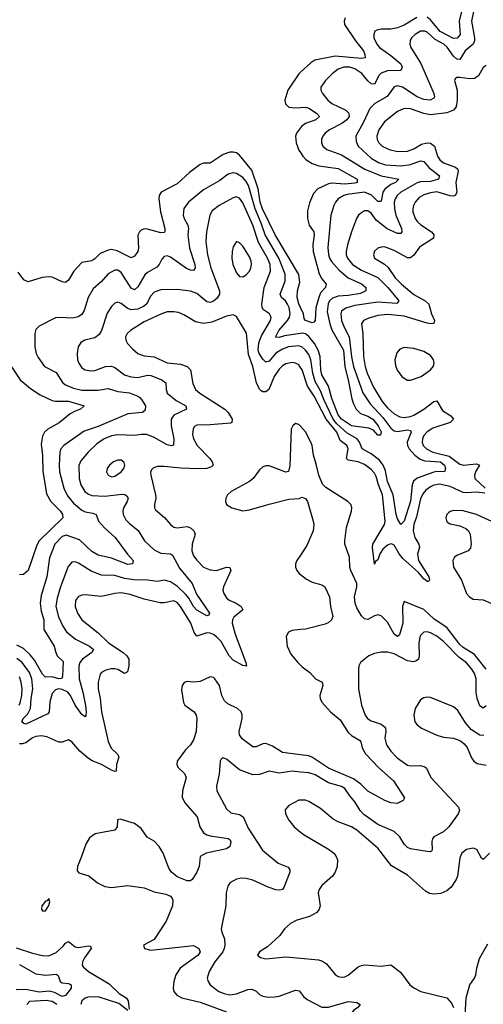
# Model space of a CAD drawing. Header units: inches. Extents: x 1843162 to 1959474, y 907081 to 1016326.
# Tile 496 of 656: x 1888292 to 1891112, y 1001931 to 1007919. Entities that reach past the tile are written whole.
import ezdxf

# ---------------------------------------------------------------- set-up
doc = ezdxf.new("R2010")
doc.units = ezdxf.units.IN
doc.header["$MEASUREMENT"] = 0
doc.layers.add('B8080', color=7, linetype='Continuous')
doc.layers.add('B8090', color=7, linetype='Continuous')

msp = doc.modelspace()

# ---------------------------------------------------------------- linework, layer by layer
at = {"layer": 'B8080', "color": 5}
for points, elevation in [([(1890000, 1007600), (1889989.1, 1007590), (1889923.1, 1007490), (1889905, 1007430), (1889908, 1007408), (1889928.2, 1007388.2), (1889963.5, 1007383.5), (1890000, 1007385.1)], 420), ([(1890000, 1007261.3), (1889975.3, 1007230), (1889968.8, 1007210), (1889972.8, 1007170), (1889990, 1007126.7), (1890000, 1007110.9)], 420), ([(1890000, 1006169.3), (1889990, 1006190.9), (1889980.6, 1006230), (1889982.7, 1006270), (1889996, 1006324), (1889988.9, 1006370), (1889845.6, 1006610), (1889768.6, 1006768.6), (1889755.7, 1006810), (1889742.1, 1006890), (1889704.9, 1007004.9), (1889630, 1007095.9), (1889610, 1007109.2), (1889590, 1007114.5), (1889570, 1007114), (1889530, 1007100.5), (1889450, 1007046.5), (1889410, 1007047.2), (1889390, 1007038.5), (1889325.6, 1006990), (1889250, 1006920.2), (1889153.1, 1006870), (1889140.2, 1006850), (1889139, 1006830), (1889149.1, 1006750), (1889175.4, 1006650), (1889174.6, 1006630), (1889170, 1006625.1), (1889150, 1006623.2), (1889070, 1006645.9), (1889050, 1006646.5), (1889030, 1006638.7), (1889020.8, 1006630), (1889010.9, 1006609.1), (1889015, 1006530), (1889011.6, 1006510), (1888990, 1006482), (1888970, 1006471.8), (1888885.8, 1006514.2), (1888850, 1006520.9), (1888830, 1006517.8), (1888782.2, 1006497.8), (1888750, 1006465.8), (1888730, 1006453.3), (1888670, 1006441.7), (1888620.9, 1006390), (1888590, 1006335.4), (1888570, 1006321.7), (1888550, 1006325.1), (1888490, 1006352.9), (1888470, 1006355.6), (1888428.5, 1006351.5), (1888344.4, 1006324.4), (1888316.6, 1006336.6), (1888283, 1006383)], 420), ([(1890000, 1006010.7), (1889903.6, 1005996.4), (1889870, 1005985.7), (1889848.6, 1005988.6), (1889868.5, 1006030), (1889921.3, 1006090), (1889932.9, 1006110), (1889936.6, 1006130), (1889930.9, 1006169.1), (1889921.7, 1006190), (1889909, 1006209), (1889884.5, 1006230), (1889876.2, 1006250), (1889906, 1006330), (1889907.5, 1006372.5), (1889867.5, 1006470), (1889784.1, 1006610), (1889761.4, 1006681.4), (1889723.6, 1006770), (1889683.9, 1006910), (1889670, 1006935.9), (1889650, 1006959.3), (1889610, 1006984.4), (1889590, 1006987.3), (1889560.8, 1006979.2), (1889510, 1006940.4), (1889410, 1006883.7), (1889319.2, 1006810), (1889289.6, 1006770.5), (1889286.7, 1006730), (1889292.5, 1006710), (1889314.3, 1006670), (1889318.3, 1006650), (1889315, 1006610), (1889324.6, 1006530), (1889357.7, 1006430), (1889359.8, 1006410), (1889350, 1006393.7), (1889330, 1006396.3), (1889306.5, 1006406.5), (1889210, 1006475), (1889190, 1006483.5), (1889170, 1006479.7), (1889156.2, 1006463.8), (1889140.7, 1006430), (1889126.2, 1006413.8), (1889070, 1006382.3), (1889053.2, 1006366.8), (1889010, 1006293.8), (1888990, 1006276.2), (1888970, 1006286.3), (1888910, 1006382.6), (1888890, 1006395.2), (1888870, 1006396.8), (1888830, 1006374.4), (1888790, 1006327.8), (1888738.1, 1006281.9), (1888709.5, 1006230.5), (1888685.2, 1006150), (1888670, 1006127.4), (1888647.8, 1006112.2), (1888615.4, 1006104.6), (1888531.1, 1006108.9), (1888510, 1006105.3), (1888410, 1006055.1), (1888390, 1006034.3), (1888384.3, 1006010), (1888384.7, 1005930), (1888393.2, 1005890), (1888405, 1005865), (1888443.1, 1005810), (1888513.1, 1005773.1), (1888553, 1005713), (1888570, 1005698.5), (1888618.4, 1005678.4), (1888670, 1005666.5), (1888770, 1005665.6), (1888830, 1005676.6), (1888890, 1005657.5), (1888960.3, 1005650), (1889010.6, 1005630.6), (1889021.9, 1005621.9), (1889033.8, 1005610), (1889056.5, 1005570), (1889055.3, 1005544.7), (1889038.8, 1005530), (1888950, 1005523.2), (1888770, 1005445), (1888683.7, 1005416.3), (1888560.7, 1005330), (1888543.2, 1005310), (1888536.3, 1005290), (1888532.4, 1005210), (1888535, 1005170), (1888560.9, 1005070), (1888583.5, 1005023.5), (1888618.5, 1004978.5), (1888670, 1004937.4), (1888690, 1004925.5), (1888737.7, 1004917.7), (1888757.7, 1004910), (1888771, 1004870), (1888808, 1004828), (1888873.2, 1004770), (1888947.9, 1004667.9), (1888981.6, 1004630), (1888977.3, 1004610), (1888950, 1004605.5), (1888850, 1004643.8), (1888770, 1004663.2), (1888730, 1004685.6), (1888655, 1004755), (1888575.4, 1004784.6), (1888550, 1004775.8), (1888505.8, 1004730), (1888473.5, 1004646.5), (1888456.3, 1004530), (1888421.8, 1004418.2), (1888417.1, 1004370), (1888423.1, 1004323.1), (1888439.2, 1004270), (1888439.2, 1004210), (1888502.6, 1004110), (1888511.1, 1004070), (1888520.4, 1004050), (1888555.8, 1004015.8), (1888553.4, 1003926.6), (1888547.8, 1003912.2), (1888530, 1003911.4), (1888490, 1003923.1), (1888450, 1003919.8), (1888444.2, 1003924.2), (1888430, 1003939.2), (1888383.2, 1004023.2), (1888356.2, 1004056.2), (1888314.9, 1004094.9), (1888275.4, 1004115.4)], 440), ([(1890000, 1005931.3), (1889990, 1005935.2), (1889927.6, 1005930), (1889890, 1005916), (1889850, 1005892.1), (1889810, 1005842.7), (1889790, 1005837.3), (1889770, 1005855.5), (1889748.8, 1005888.8), (1889742.6, 1005910), (1889746.7, 1005953.3), (1889763.6, 1005996.4), (1889818.1, 1006090), (1889822.2, 1006110), (1889812.4, 1006130), (1889775.2, 1006155.2), (1889766.5, 1006170), (1889764.7, 1006190), (1889778.5, 1006290), (1889817.6, 1006390), (1889815.8, 1006430), (1889799.5, 1006470), (1889744.1, 1006564.1), (1889710.8, 1006670), (1889650, 1006805.3), (1889630, 1006834.8), (1889610, 1006842.5), (1889590, 1006836.5), (1889504.9, 1006790), (1889463.3, 1006756.6), (1889449.4, 1006730), (1889427.6, 1006630), (1889423.3, 1006570), (1889435, 1006490), (1889455.5, 1006410), (1889507.3, 1006270), (1889507.8, 1006250), (1889493.7, 1006226.3), (1889470, 1006207.7), (1889450, 1006200.2), (1889430, 1006203.4), (1889370, 1006253.6), (1889330, 1006267.4), (1889250, 1006278.7), (1889150, 1006275.7), (1889110, 1006262.2), (1889090, 1006239.8), (1889062.8, 1006190), (1889045.3, 1006174.7), (1889010, 1006158.6), (1888970, 1006154.3), (1888945.3, 1006165.3), (1888910, 1006193.8), (1888890, 1006201.5), (1888870, 1006195.1), (1888850, 1006174.3), (1888824.6, 1006135.4), (1888788.7, 1006030), (1888775.9, 1006004.1), (1888750, 1005984.2), (1888688.7, 1005971.3), (1888663.6, 1005956.4), (1888647.2, 1005930), (1888641.5, 1005890), (1888644.2, 1005850), (1888652.4, 1005830), (1888670, 1005802.8), (1888690.2, 1005790.2), (1888724.5, 1005784.5), (1888750, 1005786), (1888814.5, 1005810), (1888850, 1005812.9), (1888870, 1005804.8), (1888930, 1005760.1), (1888967.1, 1005747.1), (1889010, 1005744.1), (1889070, 1005756.8), (1889090, 1005755.5), (1889156, 1005730), (1889181.5, 1005710), (1889182.5, 1005670), (1889188.7, 1005648.7), (1889243.8, 1005603.8), (1889302.4, 1005570), (1889307.2, 1005550), (1889230, 1005514.7), (1889212.5, 1005490), (1889213.1, 1005450), (1889230.2, 1005369.8), (1889227.3, 1005332.7), (1889213.2, 1005326.8), (1889190, 1005333.8), (1889110, 1005379), (1889064.4, 1005395.6), (1889030, 1005396.1), (1888990, 1005389.8), (1888890, 1005393.8), (1888850, 1005388.8), (1888806, 1005370), (1888760.9, 1005339.1), (1888708.4, 1005290), (1888664.1, 1005235.9), (1888651.8, 1005208.2), (1888652.9, 1005130), (1888665, 1005090), (1888688.7, 1005050), (1888710, 1005033.1), (1888730, 1005024.8), (1888810, 1005021), (1888913.2, 1005033.2), (1888931.7, 1005031.7), (1888943.6, 1005023.6), (1888951, 1005010), (1888945.5, 1004990), (1888923.5, 1004950), (1888919, 1004930), (1888921, 1004910), (1888937.4, 1004877.4), (1888957, 1004857), (1889013.6, 1004813.6), (1889050.9, 1004750), (1889110, 1004695.8), (1889150, 1004674), (1889210, 1004670.2), (1889222.5, 1004662.5), (1889264.3, 1004584.3), (1889340.8, 1004490), (1889366.5, 1004426.5), (1889446, 1004310), (1889442.5, 1004297.5), (1889430, 1004292.8), (1889370, 1004328.6), (1889350, 1004350.8), (1889320.8, 1004400.8), (1889302.7, 1004422.7), (1889252.6, 1004472.6), (1889210, 1004500.6), (1889170, 1004510.7), (1889130, 1004502.6), (1889070, 1004510.9), (1888987.2, 1004512.8), (1888930, 1004521.3), (1888870, 1004538.8), (1888790, 1004541.4), (1888726.1, 1004566.1), (1888650, 1004614.6), (1888630, 1004622.8), (1888610, 1004619.8), (1888586.9, 1004593.1), (1888541.2, 1004470), (1888519.4, 1004400.6), (1888512.8, 1004350), (1888528.7, 1004288.7), (1888554.3, 1004230), (1888576, 1004196), (1888631.5, 1004151.5), (1888716.9, 1004110), (1888741.6, 1004090), (1888731.2, 1004070), (1888673.6, 1004030), (1888658.4, 1004010), (1888652, 1003988), (1888653.7, 1003910), (1888676.6, 1003830), (1888692.2, 1003747.8), (1888697, 1003710), (1888694.5, 1003685.5), (1888690, 1003679.6), (1888670, 1003694), (1888630, 1003751.3), (1888600.3, 1003810), (1888585.2, 1003830), (1888550, 1003845.6), (1888530, 1003849.1), (1888510, 1003844.5), (1888490, 1003822.2), (1888476.3, 1003770), (1888470.8, 1003710), (1888462.5, 1003697.5), (1888330, 1003635), (1888318.2, 1003638.2), (1888306, 1003650), (1888312.4, 1003670), (1888341.8, 1003698.2), (1888357, 1003730), (1888361, 1003790), (1888371.2, 1003850), (1888366.3, 1003910), (1888351.6, 1003950), (1888307.2, 1004010), (1888274.5, 1004034.5)], 460), ([(1890000, 1005804.6), (1889990, 1005819.4), (1889970, 1005831.1), (1889950, 1005834.6), (1889910, 1005826.8), (1889890, 1005814.9), (1889870, 1005793.9), (1889840.8, 1005750), (1889807.1, 1005670), (1889790, 1005656.1), (1889770, 1005655.8), (1889761.5, 1005661.5), (1889750, 1005671.5), (1889731.6, 1005710), (1889709.4, 1005810), (1889683.8, 1005883.8), (1889671.9, 1006011.9), (1889610, 1006113.6), (1889590, 1006123.5), (1889550, 1006116), (1889460, 1006080), (1889410, 1006072), (1889362.1, 1006082.1), (1889290, 1006124.4), (1889257.7, 1006137.7), (1889230, 1006143), (1889190, 1006141.9), (1889150, 1006129.1), (1889050, 1006081.1), (1888966.7, 1006030), (1888945.3, 1006010), (1888936.5, 1005990), (1888938, 1005970), (1888947.4, 1005950), (1888977.3, 1005917.3), (1889010.2, 1005890.2), (1889050, 1005874.7), (1889110, 1005868.8), (1889190, 1005832.6), (1889270, 1005824.1), (1889311.6, 1005810), (1889330.2, 1005790), (1889345.9, 1005705.9), (1889362, 1005670), (1889387.5, 1005647.5), (1889539, 1005550), (1889559.3, 1005530), (1889583.8, 1005490), (1889582.6, 1005470), (1889574, 1005466), (1889450, 1005454.8), (1889370, 1005453.5), (1889355.3, 1005444.7), (1889348.2, 1005431.8), (1889344, 1005396), (1889348.8, 1005370), (1889371.4, 1005330), (1889448.8, 1005250), (1889462.6, 1005230), (1889469.2, 1005210), (1889459.6, 1005200.4), (1889430.8, 1005189.2), (1889372.7, 1005187.3), (1889271.3, 1005191.3), (1889170, 1005202.2), (1889130, 1005201), (1889106.8, 1005193.2), (1889096.3, 1005183.7), (1889088.7, 1005170), (1889088.8, 1005150), (1889119.1, 1005030), (1889120.2, 1005010), (1889111.1, 1004970), (1889112.2, 1004950), (1889118.3, 1004938.3), (1889172.6, 1004892.6), (1889208.4, 1004850), (1889230, 1004833), (1889250, 1004828.2), (1889310, 1004836.2), (1889330, 1004828.7), (1889350.8, 1004810.8), (1889358.6, 1004790), (1889341.6, 1004730), (1889338.4, 1004690), (1889350, 1004658.5), (1889370, 1004632.1), (1889410, 1004589.4), (1889450, 1004572.7), (1889490, 1004569.6), (1889550, 1004589.3), (1889570, 1004588.4), (1889576.1, 1004570), (1889531.5, 1004470), (1889527.8, 1004450), (1889532.8, 1004430), (1889550, 1004402.8), (1889565.2, 1004390), (1889609, 1004370), (1889639, 1004350), (1889648.9, 1004330), (1889594.5, 1004285.5), (1889586.1, 1004270), (1889584.1, 1004250), (1889602.3, 1004182.3), (1889668, 1004010), (1889671.8, 1003988.2), (1889650, 1003992), (1889590, 1004025), (1889566.6, 1004050), (1889517.4, 1004137.4), (1889490, 1004166.4), (1889470, 1004179.9), (1889450, 1004188.6), (1889430, 1004190.4), (1889369.4, 1004169.4), (1889352.6, 1004192.6), (1889334, 1004250), (1889270, 1004350.7), (1889250, 1004374.2), (1889230, 1004384.5), (1889170, 1004372.7), (1889147.2, 1004372.8), (1889050, 1004394.6), (1888963.3, 1004423.3), (1888910, 1004433), (1888870.6, 1004429.4), (1888790, 1004411.9), (1888690, 1004421.1), (1888670, 1004419.8), (1888650, 1004412), (1888632.5, 1004387.5), (1888630.2, 1004350), (1888643.2, 1004310), (1888670, 1004270.2), (1888770, 1004191), (1888831.8, 1004130), (1888921.7, 1004070), (1888943.5, 1004050), (1888955.1, 1004030), (1888955.7, 1003990), (1888947.6, 1003952.4), (1888930, 1003943.7), (1888890, 1003966.9), (1888870, 1003972.3), (1888847.7, 1003972.3), (1888816, 1003964), (1888790.4, 1003950), (1888781.8, 1003938.2), (1888768.7, 1003891.3), (1888768.8, 1003850), (1888781.6, 1003790), (1888790.7, 1003710), (1888829.6, 1003530), (1888848.8, 1003488.8), (1888888.9, 1003450), (1888894.1, 1003434.1), (1888881.5, 1003390), (1888878.8, 1003350), (1888870, 1003348), (1888850, 1003355.3), (1888790.6, 1003390.6), (1888732.4, 1003412.4), (1888710, 1003426), (1888657.2, 1003470), (1888610, 1003527.1), (1888590, 1003538.9), (1888550, 1003525.1), (1888530, 1003525.1), (1888458, 1003558), (1888424.2, 1003564.2), (1888390, 1003559.9), (1888370, 1003551.8), (1888330, 1003521.6), (1888310, 1003514.3), (1888290, 1003516)], 480), ([(1888230, 1005826.7), (1888295.8, 1005730), (1888357.3, 1005677.3), (1888417.4, 1005637.4), (1888490, 1005603.1), (1888510, 1005599.1), (1888590, 1005598.7), (1888684, 1005570), (1888662.8, 1005550), (1888630, 1005539.3), (1888598.6, 1005521.4), (1888533, 1005467), (1888463.1, 1005430), (1888443.1, 1005410), (1888430, 1005387), (1888423.1, 1005336.9), (1888430.7, 1005269.3), (1888433.1, 1005173.1), (1888456.2, 1005036.2), (1888482, 1004990), (1888540.2, 1004930), (1888552.5, 1004910), (1888555.2, 1004890), (1888411.2, 1004750), (1888396.9, 1004723.1), (1888344.2, 1004570), (1888315.5, 1004544.5), (1888290, 1004543.8)], 420), ([(1890000, 1005446.3), (1889990, 1005457.6), (1889970, 1005462.9), (1889953.4, 1005450), (1889942.4, 1005430), (1889934.9, 1005205.1), (1889927.7, 1005172.3), (1889910, 1005167.3), (1889810, 1005206.4), (1889790, 1005206.4), (1889770, 1005199.2), (1889750, 1005181.5), (1889711.4, 1005128.6), (1889690.1, 1005109.9), (1889578.3, 1005050), (1889555.8, 1005030), (1889545.2, 1005010), (1889543.9, 1004990), (1889550.3, 1004970), (1889582.4, 1004950), (1889650, 1004932.9), (1889690, 1004938.1), (1889810, 1004973.7), (1889930, 1005002.3), (1889991.7, 1005008.3), (1890000, 1005011.3)], 520), ([(1890000, 1004663.3), (1889978.4, 1004630), (1889970.4, 1004610), (1889970.4, 1004590), (1889978, 1004570), (1889991.8, 1004551.8), (1890000, 1004545.2)], 520), ([(1890000, 1004209.9), (1889950, 1004203.7), (1889926.1, 1004193.9), (1889912.5, 1004167.5), (1889919.7, 1004110), (1889940.5, 1004060.5), (1889983.5, 1004010), (1890000, 1003994)], 520), ([(1888289.4, 1003750), (1888295.5, 1003764.5), (1888304.5, 1003810), (1888306.3, 1003850), (1888301.6, 1003890), (1888290, 1003922.2)], 480), ([(1890000, 1003449.1), (1889890, 1003463.2), (1889830, 1003500.7), (1889790, 1003518.3), (1889770, 1003515.6), (1889730, 1003496.2), (1889710, 1003496.8), (1889644.8, 1003544.8), (1889628.2, 1003570), (1889626.9, 1003590), (1889646.1, 1003670), (1889646.1, 1003690), (1889639.8, 1003710), (1889616.4, 1003730), (1889557.8, 1003757.8), (1889537, 1003777), (1889521.9, 1003810), (1889508.2, 1003870), (1889478.7, 1003910), (1889470, 1003917.8), (1889450, 1003923.5), (1889390, 1003893.7), (1889350.6, 1003890.6), (1889310, 1003895.4), (1889291.7, 1003888.3), (1889280.3, 1003870), (1889277.2, 1003842.8), (1889287.5, 1003767.5), (1889296.3, 1003750), (1889352.4, 1003710), (1889365.3, 1003690), (1889370.2, 1003670), (1889365, 1003590), (1889350, 1003539.6), (1889331.3, 1003510), (1889300.7, 1003479.3), (1889250.3, 1003410), (1889247.7, 1003390), (1889253.7, 1003373.7), (1889295.1, 1003335.1), (1889304.2, 1003310), (1889281.4, 1003230), (1889279.3, 1003190), (1889296.2, 1003156.2), (1889370.6, 1003070.6), (1889387.8, 1003010), (1889410, 1002974.3), (1889430, 1002961.4), (1889450, 1002955.8), (1889559.8, 1002939.8), (1889571.9, 1002931.9), (1889576.4, 1002916.4), (1889571.2, 1002890), (1889550, 1002876.5), (1889425.5, 1002850), (1889390.4, 1002830), (1889383.7, 1002770), (1889367, 1002730), (1889340.4, 1002690), (1889330, 1002683.1), (1889310, 1002681.4), (1889250, 1002707.2), (1889215.4, 1002735.4), (1889199.6, 1002759.6), (1889163.8, 1002850), (1889141.2, 1002890), (1889110, 1002923.6), (1889068.1, 1002948.1), (1889030, 1003000.9), (1888990, 1003030.4), (1888903.7, 1003056.3), (1888887.8, 1003052.2), (1888884.6, 1003010), (1888870.2, 1002989.8), (1888751.9, 1002968.1), (1888715.9, 1002944.1), (1888694.2, 1002905.8), (1888669, 1002830), (1888643.1, 1002770), (1888642.4, 1002742.4), (1888651, 1002730), (1888712.5, 1002712.5), (1888764.4, 1002670), (1888810, 1002646.7), (1888850, 1002640.9), (1888950, 1002652.9), (1889050, 1002638.6), (1889110, 1002614.7), (1889180.4, 1002600.4), (1889208.5, 1002588.5), (1889218.3, 1002578.3), (1889224.1, 1002564.1), (1889220.9, 1002530), (1889183.7, 1002436.3), (1889110, 1002325.4), (1889044.9, 1002290), (1889051, 1002270), (1889090, 1002260.9), (1889330, 1002287.6), (1889350, 1002287.8), (1889382.3, 1002270), (1889390.2, 1002250), (1889376.9, 1002230), (1889268.8, 1002150), (1889240.8, 1002110), (1889228.9, 1002070), (1889225.4, 1002030), (1889230.2, 1002010), (1889247.3, 1001987.3), (1889278.4, 1001970), (1889390, 1001943.4), (1889550, 1001885.3)], 520), ([(1890000, 1003344), (1889950, 1003348.4), (1889870, 1003337.4), (1889810, 1003349.7), (1889750, 1003329.8), (1889710, 1003326.8), (1889630, 1003356.3), (1889550, 1003421.6), (1889530, 1003429.3), (1889518.5, 1003421.5), (1889510.5, 1003409.5), (1889506.3, 1003330), (1889490, 1003258), (1889490.3, 1003230.3), (1889550, 1003119.1), (1889576.5, 1003096.5), (1889630, 1003084.7), (1889652.1, 1003072.1), (1889681.6, 1003001.6), (1889768.8, 1002868.8), (1889863.2, 1002790), (1889924.6, 1002764.6), (1889935.6, 1002750), (1889935.3, 1002735.3), (1889898.6, 1002641.4), (1889890, 1002629.8), (1889874.7, 1002625.3), (1889850, 1002627.9), (1889803.1, 1002643.1), (1889710, 1002686.6), (1889670, 1002697), (1889641.8, 1002698.2), (1889610, 1002692.6), (1889570, 1002669.3), (1889558.4, 1002650), (1889547.4, 1002610), (1889546.7, 1002530), (1889518.4, 1002390), (1889522, 1002370), (1889538.7, 1002330), (1889540.4, 1002290), (1889536.1, 1002270), (1889526.9, 1002250), (1889478.9, 1002190), (1889443.5, 1002130), (1889433, 1002090), (1889438.2, 1002070), (1889451.3, 1002050), (1889502.7, 1002010), (1889536.5, 1001996.5), (1889570, 1001989.5), (1889610, 1001994.1), (1889679.4, 1002020.6), (1889703.1, 1002023.1), (1889730, 1002011), (1889750, 1001990.2), (1889770, 1001979.7), (1889804.5, 1001975.5), (1889842.7, 1001977.3), (1889870, 1001980.7), (1889970, 1002016.5), (1889992.3, 1002012.3), (1890000, 1002002)], 540), ([(1890000, 1003173.4), (1889990, 1003173.5), (1889930, 1003139.6), (1889906.7, 1003113.3), (1889908.7, 1003090), (1889930, 1003050.7), (1889960.5, 1003010), (1890000, 1002978.7)], 560), ([(1890000, 1002449.1), (1889977.2, 1002442.8), (1889938.2, 1002421.8), (1889902, 1002390), (1889874, 1002350), (1889799.3, 1002280.7), (1889750.8, 1002250), (1889738.8, 1002230), (1889755.9, 1002215.9), (1889790, 1002207.2), (1889910, 1002220.3), (1890000, 1002211.6)], 560), ([(1888270, 1002274.6), (1888370, 1002241.7), (1888430, 1002227), (1888470, 1002225.7), (1888513.3, 1002246.7), (1888555.9, 1002284.1), (1888570, 1002302.2), (1888590, 1002313.4), (1888630, 1002279.8), (1888650, 1002277), (1888710, 1002286.9), (1888723.8, 1002283.8), (1888726.9, 1002270), (1888685.9, 1002214.1), (1888674.6, 1002190), (1888672.2, 1002170), (1888678.4, 1002158.4), (1888709.7, 1002129.7), (1888836.3, 1002056.3), (1888896.3, 1001996.3), (1888938.9, 1001970), (1888951.4, 1001951.4), (1888958.4, 1001901.6)], 480), ([(1888290, 1002172.7), (1888390, 1002116.4), (1888450, 1002107.6), (1888514.8, 1002114.8), (1888525.9, 1002105.9), (1888537.4, 1002070), (1888550, 1002061.6), (1888590, 1002057.8), (1888605.7, 1002050), (1888604.2, 1002030), (1888570, 1001984.8), (1888550, 1001979), (1888503.1, 1002003.1), (1888471, 1002011), (1888410, 1002004.1), (1888330, 1002021.6), (1888270, 1002019.5)], 460), ([(1888518, 1001930), (1888490, 1001948.1), (1888453.9, 1001953.9), (1888352.4, 1001947.6), (1888336.2, 1001930)], 480), ([(1888950, 1001893.3), (1888895.1, 1001935.1), (1888770, 1001977.6), (1888706.2, 1001973.8), (1888690, 1001968), (1888670, 1001951.6), (1888664.1, 1001930)], 480)]:
    msp.add_lwpolyline(points, dxfattribs=dict(at, elevation=elevation))
for points, elevation in [([(1889610, 1006569.4), (1889590, 1006537.2), (1889584.2, 1006510), (1889582, 1006470), (1889587.6, 1006430), (1889610, 1006380.4), (1889630, 1006357.1), (1889650, 1006355.8), (1889670, 1006367.2), (1889689.7, 1006390), (1889698, 1006410), (1889702, 1006430), (1889699.8, 1006450), (1889690, 1006476.9), (1889650, 1006542.4), (1889630, 1006562.9)], 480), ([(1888890, 1005240.4), (1888862.4, 1005230), (1888837.4, 1005210), (1888824.4, 1005190), (1888820.9, 1005170), (1888830, 1005148.5), (1888850, 1005139.6), (1888870, 1005143.2), (1888910, 1005169.1), (1888925.7, 1005190), (1888931.1, 1005210), (1888926.9, 1005226.9), (1888910, 1005239.7)], 480), ([(1888470, 1002574), (1888458.8, 1002561.2), (1888450, 1002558), (1888427.6, 1002530), (1888423.8, 1002510), (1888430, 1002498.8), (1888450, 1002500.5), (1888470, 1002531.3), (1888474.7, 1002554.7)], 520)]:
    msp.add_lwpolyline(points, close=True, dxfattribs=dict(at, elevation=elevation))
at = {"layer": 'B8090', "color": 5}
for points, elevation in [([(1891052.2, 1007970), (1891040.1, 1007910), (1891058.8, 1007810), (1891058.6, 1007790), (1891050.1, 1007769.9), (1891000.9, 1007730), (1890970, 1007676.8), (1890950, 1007678.7), (1890930, 1007696.7), (1890891.5, 1007751.5), (1890872.5, 1007770), (1890818.6, 1007798.6), (1890770, 1007842.7), (1890755.4, 1007850), (1890730, 1007849), (1890697.8, 1007830), (1890675.8, 1007810), (1890666.3, 1007790), (1890664.3, 1007770), (1890670.2, 1007750), (1890732, 1007652), (1890811.3, 1007470), (1890814.3, 1007450), (1890810, 1007442), (1890789.2, 1007430.8), (1890750, 1007434.9), (1890709.8, 1007450), (1890619.8, 1007510), (1890590, 1007516.5), (1890570, 1007510.7), (1890527.2, 1007452.8), (1890452.6, 1007410), (1890421.2, 1007378.8), (1890383.6, 1007296.4), (1890336.8, 1007210), (1890337.7, 1007177.7), (1890351.6, 1007150), (1890430, 1007077.4), (1890475, 1007050), (1890516.4, 1007036.4), (1890610, 1007030.4), (1890670, 1007038.4), (1890730, 1007060.4), (1890750, 1007057.1), (1890781.1, 1007021.1), (1890845.6, 1006970), (1890839, 1006950), (1890832.7, 1006947.3), (1890790, 1006936.1), (1890730, 1006932.5), (1890710, 1006926.9), (1890610.8, 1006870), (1890588.4, 1006850), (1890575.5, 1006830), (1890569.7, 1006810.3), (1890571.4, 1006770), (1890579.9, 1006730), (1890614.1, 1006650), (1890616.6, 1006630), (1890610, 1006619.7), (1890590, 1006618.5), (1890527.9, 1006647.9), (1890460.9, 1006700.9), (1890430, 1006742.2), (1890410, 1006756.8), (1890390, 1006756.5), (1890370, 1006745.7), (1890353.1, 1006730), (1890341.3, 1006710), (1890310.7, 1006629.3), (1890286, 1006550), (1890278.4, 1006510), (1890278.6, 1006490), (1890285.1, 1006470), (1890315.9, 1006430), (1890370, 1006395.9), (1890471, 1006351), (1890530.6, 1006290), (1890597.1, 1006210), (1890586, 1006194), (1890470, 1006201.2), (1890330, 1006181.4), (1890274.7, 1006165.3), (1890250, 1006146), (1890245.2, 1006130), (1890250.1, 1006090), (1890264.8, 1006050), (1890295.2, 1005990), (1890310, 1005868.4), (1890322.8, 1005810), (1890380.1, 1005650), (1890422.9, 1005582.9), (1890501, 1005501), (1890550, 1005434.2), (1890570, 1005419.3), (1890590, 1005415.5), (1890650, 1005424.3), (1890670, 1005420.4), (1890673.3, 1005410), (1890649.2, 1005350), (1890650.5, 1005330), (1890661.2, 1005310), (1890695.3, 1005270), (1890727.1, 1005247.1), (1890757, 1005237), (1890852, 1005230), (1890875.7, 1005210), (1890882, 1005190), (1890874.9, 1005170), (1890830, 1005172.1), (1890810, 1005167.5), (1890709.7, 1005130.3), (1890686.5, 1005113.5), (1890678.3, 1005090), (1890670, 1004991.1), (1890630, 1004869.8), (1890610, 1004849.6), (1890590, 1004884), (1890581.5, 1004910), (1890563, 1005030), (1890528.6, 1005110), (1890516.3, 1005176.3), (1890503.4, 1005210), (1890479.7, 1005239.7), (1890430, 1005279.4), (1890375, 1005310), (1890358.9, 1005350), (1890344, 1005370), (1890284, 1005404), (1890221.2, 1005461.2), (1890197.9, 1005490), (1890141.1, 1005610), (1890122.6, 1005662.6), (1890090, 1005719.9), (1890075.7, 1005770), (1890063.7, 1005850), (1890050, 1005882.5), (1890030, 1005909.9), (1890010, 1005927.3), (1890000, 1005931.3)], 460), ([(1890979.6, 1007970), (1890965.8, 1007910), (1890971.1, 1007830), (1890953.1, 1007806.9), (1890930, 1007805), (1890850, 1007847), (1890790, 1007919.1), (1890770, 1007935)], 440), ([(1890707.2, 1007932.8), (1890630, 1007885.8), (1890590, 1007869.9), (1890550, 1007862.5), (1890490, 1007861.4), (1890463.8, 1007856.2), (1890451.1, 1007848.9), (1890445, 1007830), (1890446.4, 1007810), (1890463.9, 1007770), (1890480.2, 1007750), (1890550, 1007702.2), (1890610.2, 1007650), (1890618.8, 1007630), (1890610.4, 1007610), (1890530, 1007609.1), (1890490, 1007594.4), (1890478, 1007582), (1890450, 1007527.8), (1890429.9, 1007529.9), (1890410, 1007546.6), (1890372.1, 1007592.1), (1890330, 1007620.8), (1890300.9, 1007630), (1890263.8, 1007630), (1890230, 1007618.2), (1890192.7, 1007590), (1890152.6, 1007550), (1890124.2, 1007510), (1890124.2, 1007490), (1890132.9, 1007470), (1890165.5, 1007430), (1890190.2, 1007410), (1890275.8, 1007370), (1890294.2, 1007350), (1890296.8, 1007330), (1890282.6, 1007310), (1890252.3, 1007287.7), (1890176.9, 1007250), (1890150.1, 1007229.9), (1890135.5, 1007210), (1890128.7, 1007190), (1890127.8, 1007170), (1890135.9, 1007150), (1890160.3, 1007130), (1890250, 1007096.8), (1890391.1, 1007011.1), (1890490, 1006970.7), (1890598.4, 1006950), (1890578.5, 1006930), (1890550, 1006916.7), (1890512, 1006888), (1890501.3, 1006870), (1890490, 1006815.1), (1890486.4, 1006813.6), (1890470, 1006814.5), (1890431.9, 1006851.9), (1890390, 1006869.5), (1890284.1, 1006855.9), (1890263.6, 1006850), (1890229.2, 1006830), (1890211.9, 1006810), (1890202.5, 1006790), (1890185, 1006730), (1890166.7, 1006533.3), (1890169.5, 1006490.5), (1890176.4, 1006470), (1890188.8, 1006448.8), (1890235.4, 1006395.4), (1890290, 1006349.6), (1890370, 1006313.2), (1890396.5, 1006290), (1890396.5, 1006270), (1890365.4, 1006254.6), (1890290, 1006241.6), (1890230, 1006238.2), (1890194.2, 1006225.8), (1890177.2, 1006210), (1890168.2, 1006191.8), (1890162.8, 1006142.8), (1890177.8, 1006070), (1890190, 1006033.8), (1890261.9, 1005910), (1890269.1, 1005809.1), (1890289.7, 1005730), (1890312.6, 1005612.6), (1890323, 1005583), (1890339.5, 1005550), (1890364.6, 1005524.6), (1890410, 1005508.1), (1890440.9, 1005490), (1890473.2, 1005450), (1890490, 1005412.4), (1890487.3, 1005392.7), (1890470, 1005391.6), (1890443.7, 1005423.7), (1890414.8, 1005434.7), (1890310, 1005448.4), (1890248.5, 1005490), (1890230, 1005517), (1890190, 1005614.8), (1890169.9, 1005690), (1890130, 1005759.4), (1890123, 1005790), (1890119, 1005870), (1890107.9, 1005910), (1890084.8, 1005950), (1890050, 1005993), (1890030, 1006008.2), (1890010, 1006012.2), (1890000, 1006010.7)], 440), ([(1890271.1, 1007930), (1890264.9, 1007910), (1890268.4, 1007890), (1890335.1, 1007790), (1890382.2, 1007730), (1890391.7, 1007708.3), (1890392.5, 1007687.5), (1890370, 1007684.1), (1890210, 1007698.1), (1890086.7, 1007673.3), (1890062.7, 1007657.3), (1890000, 1007600)], 420), ([(1891130, 1007640.5), (1891110, 1007629.6), (1891081.8, 1007578.2), (1891058.5, 1007561.5), (1891030, 1007559), (1890970, 1007568.7), (1890951.7, 1007568.3), (1890940.5, 1007559.5), (1890936.5, 1007550), (1890953.2, 1007490), (1890953.8, 1007430), (1890946.6, 1007390), (1890930, 1007369.5), (1890890, 1007352.7), (1890790, 1007341.6), (1890749.3, 1007349.3), (1890670, 1007377.6), (1890630, 1007379.2), (1890590, 1007360.6), (1890510, 1007298.5), (1890476.1, 1007250), (1890463.9, 1007210), (1890466.3, 1007190), (1890476.6, 1007170), (1890497.6, 1007150), (1890538.7, 1007130), (1890590, 1007118.4), (1890650, 1007119.3), (1890690, 1007134), (1890736.8, 1007163.2), (1890770, 1007170.8), (1890790, 1007168.7), (1890815.5, 1007150), (1890832.8, 1007090), (1890846.9, 1007066.9), (1890870, 1007048.8), (1890942.5, 1007022.5), (1890957.6, 1007010), (1890959.1, 1006999.1), (1890944.7, 1006930), (1890951.2, 1006868.8), (1890940.2, 1006850), (1890930, 1006845.8), (1890910, 1006847.5), (1890830, 1006871.5), (1890790, 1006866.8), (1890750, 1006854.8), (1890722.2, 1006837.8), (1890697.3, 1006810), (1890688.1, 1006790), (1890682.8, 1006770), (1890683.7, 1006750), (1890698.1, 1006710), (1890712.3, 1006690), (1890732.4, 1006672.4), (1890796.1, 1006630), (1890811.4, 1006610), (1890808.5, 1006590), (1890723.9, 1006536.1), (1890690, 1006487.3), (1890670, 1006470.5), (1890650, 1006471.1), (1890570, 1006516.5), (1890510, 1006537.6), (1890490, 1006536.9), (1890470, 1006529.6), (1890450, 1006512.3), (1890443.1, 1006490), (1890450, 1006469.1), (1890510, 1006433.5), (1890533.2, 1006413.2), (1890575.9, 1006350), (1890614.4, 1006310), (1890690, 1006247.4), (1890757.3, 1006210), (1890781.4, 1006190), (1890796.4, 1006130), (1890815, 1006090), (1890810, 1006072.3), (1890791.1, 1006068.9), (1890770, 1006073.1), (1890630, 1006116.3), (1890530, 1006126.5), (1890470, 1006120.9), (1890415.2, 1006104.8), (1890383.6, 1006090), (1890370.1, 1006069.9), (1890378.5, 1006010), (1890383.8, 1005870), (1890393, 1005810), (1890405.4, 1005770), (1890444, 1005684.1), (1890497.2, 1005597.2), (1890530, 1005559.4), (1890570, 1005523), (1890603.9, 1005503.9), (1890630, 1005499.1), (1890670, 1005506.4), (1890690, 1005514.7), (1890750, 1005550.1), (1890810, 1005597.2), (1890830, 1005601.1), (1890863.2, 1005543.2), (1890913.8, 1005510), (1890931.1, 1005490), (1890910.2, 1005470), (1890804.8, 1005435.2), (1890770, 1005412.8), (1890750.6, 1005390), (1890741.7, 1005370), (1890739.6, 1005350), (1890746.5, 1005330), (1890766.3, 1005310), (1890805.2, 1005290), (1890904.3, 1005264.3), (1890970, 1005215.6), (1890990.6, 1005210.6), (1891070, 1005217.5), (1891088.7, 1005210), (1891066.5, 1005173.5), (1891057.8, 1005150), (1891061.2, 1005130), (1891123.9, 1005070)], 480), ([(1890000, 1007385.1), (1890030, 1007386.4), (1890050, 1007380.9), (1890097.7, 1007350), (1890115, 1007330), (1890093.8, 1007310), (1890030, 1007288.2), (1890006.9, 1007270), (1890000, 1007261.3)], 420), ([(1890000, 1007110.9), (1890013.2, 1007090), (1890031.8, 1007070), (1890070, 1007044.4), (1890110.5, 1007030.5), (1890230, 1007013.9), (1890345.3, 1006950), (1890344.9, 1006930), (1890330, 1006924.3), (1890270, 1006919.2), (1890190, 1006925.8), (1890170, 1006921.4), (1890104.7, 1006890), (1890078.3, 1006861.7), (1890055.2, 1006804.8), (1890043, 1006757), (1890042.2, 1006710), (1890052.4, 1006670), (1890082, 1006630), (1890084, 1006610), (1890074.4, 1006550), (1890077.3, 1006510), (1890113.3, 1006373.3), (1890130, 1006343.1), (1890156.5, 1006310), (1890152.7, 1006290), (1890122.6, 1006257.4), (1890110.7, 1006229.3), (1890094, 1006166), (1890090.1, 1006089.9), (1890080.5, 1006079.5), (1890070, 1006075.9), (1890030, 1006089.9), (1890023.1, 1006103.1), (1890018.1, 1006130), (1890000, 1006169.3)], 420), ([(1891120.8, 1005039.2), (1891070, 1005045.3), (1891010, 1005041.3), (1890990, 1005044.3), (1890910, 1005080.9), (1890845.6, 1005094.4), (1890811.2, 1005088.8), (1890790, 1005078.1), (1890762.5, 1005057.5), (1890744.3, 1005035.7), (1890730, 1005005.7), (1890704.9, 1004895.1), (1890690.1, 1004850), (1890684.9, 1004810), (1890694.4, 1004770), (1890719.1, 1004730), (1890723.3, 1004710), (1890711.3, 1004670), (1890717.5, 1004630), (1890780.2, 1004530), (1890784.9, 1004510), (1890776.9, 1004503.1), (1890770, 1004502.6), (1890750, 1004519.8), (1890717.9, 1004557.9), (1890622.6, 1004642.6), (1890600.8, 1004670), (1890570, 1004723.9), (1890556.9, 1004730), (1890550, 1004731.7), (1890530, 1004724), (1890501.4, 1004698.6), (1890482.7, 1004670), (1890470, 1004635.1), (1890456.4, 1004623.6), (1890450, 1004607.3), (1890437.8, 1004710), (1890440.4, 1004730), (1890509.9, 1004850), (1890515.4, 1004870), (1890499.6, 1005030), (1890474.9, 1005090), (1890460.2, 1005140.2), (1890450, 1005160.8), (1890430, 1005184.5), (1890390, 1005213.8), (1890350.2, 1005230.2), (1890290, 1005240.2), (1890279, 1005250), (1890289, 1005310), (1890282.1, 1005330), (1890241.1, 1005361.1), (1890220.7, 1005410), (1890156.9, 1005490), (1890082.2, 1005630), (1890043, 1005690), (1890010, 1005789.8), (1890000, 1005804.6)], 480), ([(1891130, 1003968.7), (1891058.9, 1004058.9), (1890990, 1004101.4), (1890970, 1004120.1), (1890890, 1004223.5), (1890813.7, 1004273.7), (1890750, 1004332.2), (1890630, 1004380.5), (1890619.8, 1004350), (1890621.7, 1004250), (1890606.9, 1004193.1), (1890601.1, 1004178.9), (1890590, 1004168.5), (1890570, 1004182.8), (1890530, 1004255.4), (1890490, 1004292.8), (1890470, 1004300.3), (1890450, 1004294.2), (1890410, 1004271.9), (1890390, 1004275), (1890370, 1004294.6), (1890342.2, 1004342.2), (1890332.5, 1004370), (1890328, 1004410), (1890342.5, 1004470), (1890342.4, 1004490), (1890305.5, 1004570), (1890300.5, 1004590), (1890298.4, 1004650), (1890270.5, 1004730), (1890269, 1004750), (1890279.8, 1004830), (1890310.9, 1004930.9), (1890313.1, 1004950), (1890308.6, 1004968.6), (1890288, 1004990), (1890153.3, 1005073.3), (1890134.2, 1005094.2), (1890110.5, 1005150), (1890096.1, 1005216.1), (1890078.2, 1005270), (1890070.6, 1005330), (1890063.8, 1005350), (1890030, 1005412.6), (1890000, 1005446.3)], 520), ([(1890000, 1005011.3), (1890010, 1005014.8), (1890030, 1005006.8), (1890042, 1004990), (1890077.4, 1004870), (1890080.3, 1004850), (1890076.5, 1004810), (1890038, 1004722), (1890000, 1004663.3)], 520), ([(1891190, 1004855.2), (1891071, 1004910), (1890990, 1004933), (1890930, 1004933.5), (1890910, 1004927.7), (1890900.5, 1004919.5), (1890890.2, 1004910), (1890884.1, 1004890), (1890890, 1004866), (1890910, 1004853.4), (1890970, 1004840.6), (1891005.8, 1004825.8), (1891022, 1004810), (1891031.4, 1004790), (1891038.5, 1004730), (1891034.4, 1004705.6), (1891019.5, 1004690), (1890950, 1004661), (1890937.5, 1004650), (1890926.8, 1004630), (1890930.9, 1004590), (1890979.4, 1004510), (1891010, 1004430.3), (1891028.8, 1004408.8), (1891050, 1004396.1), (1891110, 1004390.1), (1891158.5, 1004370)], 520), ([(1890000, 1004545.2), (1890036.2, 1004516.2), (1890070, 1004499.5), (1890130, 1004481.6), (1890147.3, 1004470), (1890175.8, 1004410), (1890182.6, 1004350), (1890195.8, 1004290), (1890189.1, 1004270), (1890168.3, 1004251.7), (1890150, 1004244.1), (1890030, 1004213.6), (1890000, 1004209.9)], 520), ([(1891130, 1003746.8), (1891110, 1003732.5), (1891090, 1003746), (1891075.2, 1003790), (1891068.8, 1003830), (1891067.6, 1003910), (1891057.8, 1003942.2), (1891042.5, 1003970), (1891010, 1004007.5), (1890963.2, 1004043.2), (1890870, 1004138.6), (1890830, 1004170.5), (1890790, 1004191.3), (1890770, 1004195.8), (1890750, 1004193.7), (1890728.3, 1004171.7), (1890720.6, 1004130), (1890722.6, 1004050), (1890717.8, 1004030), (1890702, 1004018), (1890685.1, 1004014.9), (1890650, 1004020.9), (1890570, 1004061.7), (1890530, 1004073), (1890490, 1004073.6), (1890450, 1004064.5), (1890416, 1004050), (1890364.9, 1004010), (1890354.9, 1003990), (1890351.8, 1003968.2), (1890353.4, 1003850), (1890371.1, 1003750), (1890393, 1003690), (1890408.1, 1003670), (1890430, 1003655.2), (1890490, 1003634.8), (1890510, 1003619.6), (1890516.1, 1003610), (1890518, 1003590), (1890513.7, 1003550), (1890523.8, 1003510), (1890549.2, 1003470), (1890587.1, 1003430), (1890650, 1003386), (1890670, 1003381.7), (1890730, 1003384.5), (1890756.2, 1003376.2), (1890766.6, 1003366.6), (1890792.3, 1003310), (1890960.9, 1003130), (1890966.7, 1003110), (1890959.6, 1003090), (1890902.6, 1003010), (1890870, 1002980.3), (1890810.4, 1002950), (1890802.5, 1002937.5), (1890798.7, 1002921.3), (1890801.1, 1002870), (1890797.2, 1002862.8), (1890790, 1002858), (1890770, 1002860.7), (1890670, 1002876.3), (1890650, 1002884.2), (1890630, 1002905.8), (1890604.3, 1002950), (1890570, 1002982), (1890470, 1003023.9), (1890384.8, 1003084.8), (1890361.9, 1003110), (1890330, 1003162.5), (1890299.1, 1003199.1), (1890270, 1003244.4), (1890250, 1003256.5), (1890170, 1003278.1), (1890090, 1003325.9), (1890050, 1003339.6), (1890000, 1003344)], 540), ([(1890000, 1003994), (1890010, 1003984.3), (1890057.4, 1003950), (1890091.3, 1003911.3), (1890130.8, 1003890.8), (1890135.8, 1003870), (1890118.5, 1003810), (1890119.3, 1003790), (1890130, 1003767.9), (1890182.2, 1003710), (1890242.2, 1003662.2), (1890290, 1003583.5), (1890310, 1003565.3), (1890358.4, 1003538.4), (1890366.9, 1003526.9), (1890375.1, 1003490), (1890395.2, 1003455.2), (1890476.5, 1003370), (1890566.5, 1003290), (1890632.2, 1003187.8), (1890624, 1003170), (1890587.4, 1003152.6), (1890550, 1003155.6), (1890512, 1003170), (1890410, 1003227.4), (1890366.6, 1003270), (1890322, 1003302), (1890170, 1003368), (1890073, 1003433), (1890050, 1003442.7), (1890000, 1003449.1)], 520), ([(1891114.2, 1003565.8), (1891090, 1003567.1), (1891039.8, 1003599.8), (1891002.7, 1003642.7), (1890957.4, 1003717.4), (1890930, 1003740.4), (1890790, 1003796.4), (1890770, 1003799.7), (1890750, 1003795.4), (1890730, 1003782), (1890697.6, 1003730), (1890688.5, 1003690), (1890695.8, 1003650), (1890710.4, 1003630), (1890736.3, 1003610), (1890830, 1003568.1), (1890870, 1003555.8), (1890930, 1003549), (1890973.2, 1003533.2), (1890995.8, 1003515.8), (1891013.6, 1003493.6), (1891039.5, 1003430), (1891053.4, 1003410), (1891075.1, 1003395.1), (1891130, 1003384.9)], 560), ([(1891150, 1002849.4), (1891110, 1002812.7), (1891100.1, 1002820.1), (1891072.9, 1002872.9), (1891050, 1002880.4), (1891010, 1002872.4), (1890982, 1002850), (1890970, 1002822), (1890954.9, 1002710), (1890947.4, 1002690), (1890917.2, 1002642.8), (1890890, 1002620.4), (1890854.3, 1002605.7), (1890810, 1002600.3), (1890784.7, 1002604.7), (1890759.6, 1002619.6), (1890650, 1002716.1), (1890552.8, 1002772.8), (1890470, 1002881.7), (1890342, 1002990), (1890310, 1003010.7), (1890230, 1003040.4), (1890197.7, 1003057.7), (1890122.3, 1003122.3), (1890050, 1003164.7), (1890030, 1003173.3), (1890000, 1003173.4)], 560), ([(1890000, 1002978.7), (1890021.6, 1002961.6), (1890170, 1002874.9), (1890203.1, 1002850), (1890215.1, 1002835.1), (1890225.5, 1002810), (1890222.7, 1002770), (1890210, 1002735.1), (1890194.9, 1002710), (1890130, 1002653.3), (1890113.7, 1002630), (1890107.2, 1002610), (1890119.6, 1002530), (1890114, 1002510), (1890099.5, 1002490), (1890055.4, 1002464.6), (1890000, 1002449.1)], 560), ([(1890997, 1001790), (1891008, 1001970), (1891029.7, 1002050), (1891058.4, 1002090), (1891067.3, 1002110), (1891071.5, 1002151.5), (1891088.4, 1002210), (1891140.2, 1002299.8)], 560), ([(1890000, 1002211.6), (1890110, 1002201.1), (1890133.2, 1002193.2), (1890157.4, 1002177.4), (1890210, 1002112.7), (1890230, 1002100.4), (1890250, 1002095.8), (1890270, 1002098), (1890290, 1002108.9), (1890350, 1002159.6), (1890370, 1002168), (1890390, 1002172.2), (1890490, 1002163.8), (1890550, 1002171), (1890607.2, 1002127.2), (1890664.9, 1002050), (1890690, 1002030.5), (1890731.3, 1002010), (1890890, 1001970.8), (1890918.8, 1001938.8), (1890930, 1001912)], 560), ([(1890000, 1002002), (1890018, 1001978), (1890039.6, 1001959.6), (1890130, 1001914), (1890170, 1001913.1), (1890290, 1001948.4), (1890342.2, 1001942.2), (1890363.8, 1001930), (1890347.2, 1001910), (1890324.9, 1001895.1), (1890304.7, 1001870), (1890254.6, 1001770), (1890211.6, 1001730), (1890181.7, 1001710), (1890170, 1001695.1), (1890166.2, 1001670), (1890172.6, 1001630), (1890159.6, 1001610), (1890130, 1001602), (1890070, 1001606.8), (1890050, 1001598.8), (1890000, 1001550.5)], 540)]:
    msp.add_lwpolyline(points, dxfattribs=dict(at, elevation=elevation))
at = {"layer": 'B8090', "color": 5, "elevation": 520}
msp.add_lwpolyline([(1890630, 1005925.8), (1890603.7, 1005916.3), (1890586.3, 1005893.7), (1890574.7, 1005850), (1890576.9, 1005816.9), (1890587.9, 1005787.9), (1890616, 1005750), (1890647.9, 1005727.9), (1890670, 1005727.1), (1890733, 1005750), (1890791.3, 1005790), (1890808.6, 1005811.4), (1890812.6, 1005830), (1890809.8, 1005850), (1890790, 1005877.2), (1890750, 1005901.4), (1890690, 1005918.8)], close=True, dxfattribs=at)

doc.saveas('drawing.dxf')
